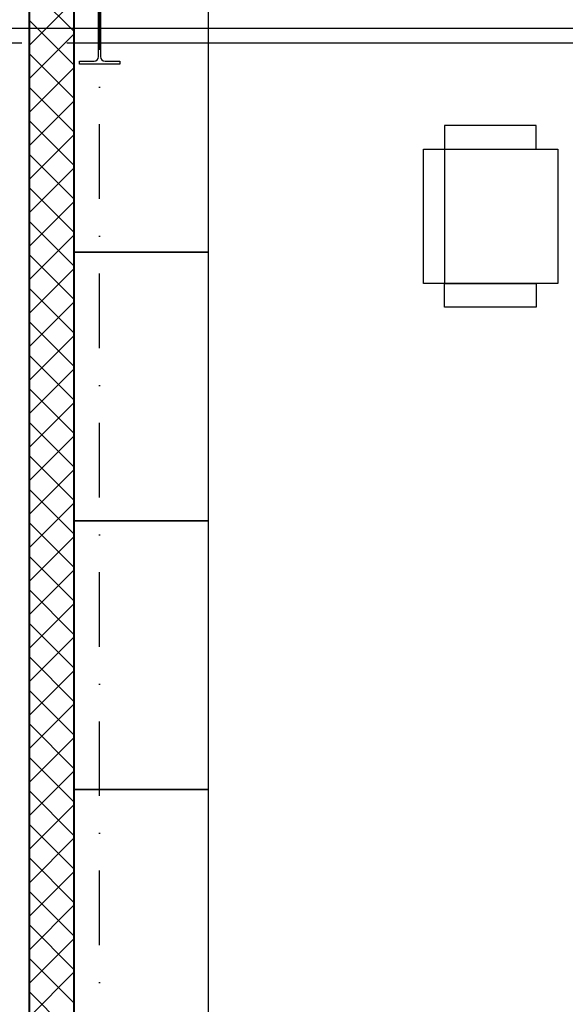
# Model space of a CAD drawing. Header units: millimetres. Extents: x 2886542 to 7567581, y -792623 to 134766.
# Tile 308 of 320: x 4938676 to 4940504, y -342374 to -339075. Entities that reach past the tile are written whole.
import ezdxf

# ---------------------------------------------------------------- set-up
doc = ezdxf.new("R2010")
doc.units = ezdxf.units.MM
doc.linetypes.add('DASHDOT', pattern=[1, 0.5, -0.25, 0, -0.25])
doc.layers.add('CKPROSTUPY_NADROVINOU', color=7, linetype='DASHDOT', lineweight=25)
doc.layers.add('IN_NS_TLUSTA', color=1, linetype='Continuous', lineweight=40)
doc.layers.add('IN_NS_VYPLNE OTVORU', color=16, linetype='Continuous')

msp = doc.modelspace()

# ---------------------------------------------------------------- linework, layer by layer
at = {"layer": 'CKPROSTUPY_NADROVINOU', "color": 0, "ltscale": 500}
msp.add_line((4938943.4, -361679.5), (4938943.4, -334462.1), dxfattribs=at)
at = {"layer": 'IN_NS_TLUSTA', "color": 0}
for p, q in [((4938708.4, -345153.4), (4938708.4, -338953.4)), ((4938858.4, -345153.4), (4938858.4, -338953.4))]:
    msp.add_line(p, q, dxfattribs=at)
at = {"layer": 'IN_NS_VYPLNE OTVORU', "color": 0}
for p, q in [((4938858.4, -339114.5), (4938708.4, -338964.5)), ((4938940.1, -339198.2), (4938940.1, -338978.6)), ((4938946.7, -338978.6), (4938946.7, -339198.2)), ((4938708.4, -339159.7), (4938858.4, -339009.7)), ((4938858.4, -339226.7), (4938708.4, -339076.7)), ((4938708.4, -339272), (4938858.4, -339122)), ((4938683.4, -339153.4), (4934108.4, -339153.4)), ((4944878.4, -339153.4), (4938833.4, -339153.4)), ((4938858.4, -339339), (4938708.4, -339189)), ((4938708.4, -339384.2), (4938858.4, -339234.2)), ((4938875.9, -339223.4), (4938875.9, -339213.2)), ((4938875.9, -339213.2), (4938925.1, -339213.2)), ((4939010.9, -339223.4), (4938875.9, -339223.4)), ((4938961.7, -339213.2), (4939010.9, -339213.2)), ((4939010.9, -339213.2), (4939010.9, -339223.4)), ((4938858.4, -339451.3), (4938708.4, -339301.3)), ((4938708.4, -339496.5), (4938858.4, -339346.5)), ((4938858.4, -339563.5), (4938708.4, -339413.5)), ((4938708.4, -339608.7), (4938858.4, -339458.7)), ((4938858.4, -339675.8), (4938708.4, -339525.8)), ((4938708.4, -339721), (4938858.4, -339571)), ((4938858.4, -339788), (4938708.4, -339638)), ((4938708.4, -339833.2), (4938858.4, -339683.2)), ((4938858.4, -339900.3), (4938708.4, -339750.3)), ((4938708.4, -339945.5), (4938858.4, -339795.5)), ((4938858.4, -340012.5), (4938708.4, -339862.5)), ((4938708.4, -340057.7), (4938858.4, -339907.7)), ((4938858.4, -340124.8), (4938708.4, -339974.8)), ((4938708.4, -340170), (4938858.4, -340020)), ((4938858.4, -340237), (4938708.4, -340087)), ((4938708.4, -340282.3), (4938858.4, -340132.3)), ((4938858.4, -340349.3), (4938708.4, -340199.3)), ((4938708.4, -340394.5), (4938858.4, -340244.5)), ((4938858.4, -340461.5), (4938708.4, -340311.5)), ((4938708.4, -340506.8), (4938858.4, -340356.8)), ((4938858.4, -340573.8), (4938708.4, -340423.8)), ((4938708.4, -340619), (4938858.4, -340469)), ((4938858.4, -340686), (4938708.4, -340536)), ((4938708.4, -340731.3), (4938858.4, -340581.3)), ((4938858.4, -340798.3), (4938708.4, -340648.3)), ((4938708.4, -340843.5), (4938858.4, -340693.5)), ((4938858.4, -340910.5), (4938708.4, -340760.5)), ((4938708.4, -340955.8), (4938858.4, -340805.8)), ((4938858.4, -341022.8), (4938708.4, -340872.8)), ((4938708.4, -341068), (4938858.4, -340918)), ((4938858.4, -341135.1), (4938708.4, -340985.1)), ((4938708.4, -341180.3), (4938858.4, -341030.3)), ((4938858.4, -341247.3), (4938708.4, -341097.3)), ((4938708.4, -341292.5), (4938858.4, -341142.5)), ((4938858.4, -341359.6), (4938708.4, -341209.6)), ((4938708.4, -341404.8), (4938858.4, -341254.8)), ((4938858.4, -341471.8), (4938708.4, -341321.8)), ((4938708.4, -341517), (4938858.4, -341367)), ((4938858.4, -341584.1), (4938708.4, -341434.1)), ((4938708.4, -341629.3), (4938858.4, -341479.3)), ((4938858.4, -341696.3), (4938708.4, -341546.3)), ((4938708.4, -341741.5), (4938858.4, -341591.5)), ((4938858.4, -341808.6), (4938708.4, -341658.6)), ((4938708.4, -341853.8), (4938858.4, -341703.8)), ((4938858.4, -341920.8), (4938708.4, -341770.8)), ((4938708.4, -341966.1), (4938858.4, -341816.1)), ((4938858.4, -342033.1), (4938708.4, -341883.1)), ((4938708.4, -342078.3), (4938858.4, -341928.3)), ((4938858.4, -342145.3), (4938708.4, -341995.3)), ((4938708.4, -342190.6), (4938858.4, -342040.6)), ((4938858.4, -342257.6), (4938708.4, -342107.6)), ((4938708.4, -342302.8), (4938858.4, -342152.8)), ((4938858.4, -342369.8), (4938708.4, -342219.8)), ((4938708.4, -342415.1), (4938858.4, -342265.1)), ((4938858.4, -342482.1), (4938708.4, -342332.1))]:
    msp.add_line(p, q, dxfattribs=at)
at = {"layer": 'IN_NS_VYPLNE OTVORU', "color": 0, "ltscale": 10}
for p, q in [((4938858.4, -338953.4), (4938858.4, -339853.4)), ((4939308.4, -339853.4), (4939308.4, -338953.4)), ((4940406.5, -339428.8), (4940098.7, -339428.8)), ((4940098.7, -339428.8), (4940098.7, -339508.5)), ((4940406.5, -339508.5), (4940406.5, -339428.8)), ((4940098.7, -339508.5), (4940406.5, -339508.5)), ((4939308.4, -339853.4), (4938858.4, -339853.4)), ((4938858.4, -339853.4), (4938858.4, -340753.4)), ((4938858.4, -339853.4), (4939308.4, -339853.4)), ((4939308.4, -340753.4), (4939308.4, -339853.4)), ((4940098.7, -339958.5), (4940406.5, -339958.5)), ((4940098.7, -340038.2), (4940098.7, -339958.5)), ((4940406.5, -339958.5), (4940406.5, -340038.2)), ((4940406.5, -340038.2), (4940098.7, -340038.2)), ((4938858.4, -340753.4), (4939308.4, -340753.4)), ((4939308.4, -340753.4), (4938858.4, -340753.4)), ((4938858.4, -340753.4), (4938858.4, -341653.4)), ((4939308.4, -341653.4), (4939308.4, -340753.4)), ((4939308.4, -341653.4), (4938858.4, -341653.4)), ((4938858.4, -341653.4), (4938858.4, -342553.4)), ((4938858.4, -341653.4), (4939308.4, -341653.4)), ((4939308.4, -342553.4), (4939308.4, -341653.4))]:
    msp.add_line(p, q, dxfattribs=at)
at = {"layer": 'IN_NS_VYPLNE OTVORU', "color": 0, "ltscale": 1000}
msp.add_line((4881037.4, -339103.4), (4945510.6, -339103.4), dxfattribs=at)
at = {"layer": 'IN_NS_VYPLNE OTVORU', "color": 0, "linetype": 'ByBlock'}
for p, q in [((4940028.7, -339958.5), (4940028.7, -339508.5)), ((4940028.7, -339508.5), (4940478.7, -339508.5)), ((4940098.7, -339508.5), (4940098.7, -339958.5)), ((4940478.7, -339508.5), (4940478.7, -339958.5)), ((4940478.7, -339958.5), (4940028.7, -339958.5))]:
    msp.add_line(p, q, dxfattribs=at)
at = {"layer": 'IN_NS_VYPLNE OTVORU', "color": 0}
for centre, start, end in [((4938925.1, -339198.2), 270, 360), ((4938961.7, -339198.2), 180, 270)]:
    msp.add_arc(centre, 15, start, end, dxfattribs=at)

doc.saveas('drawing.dxf')
